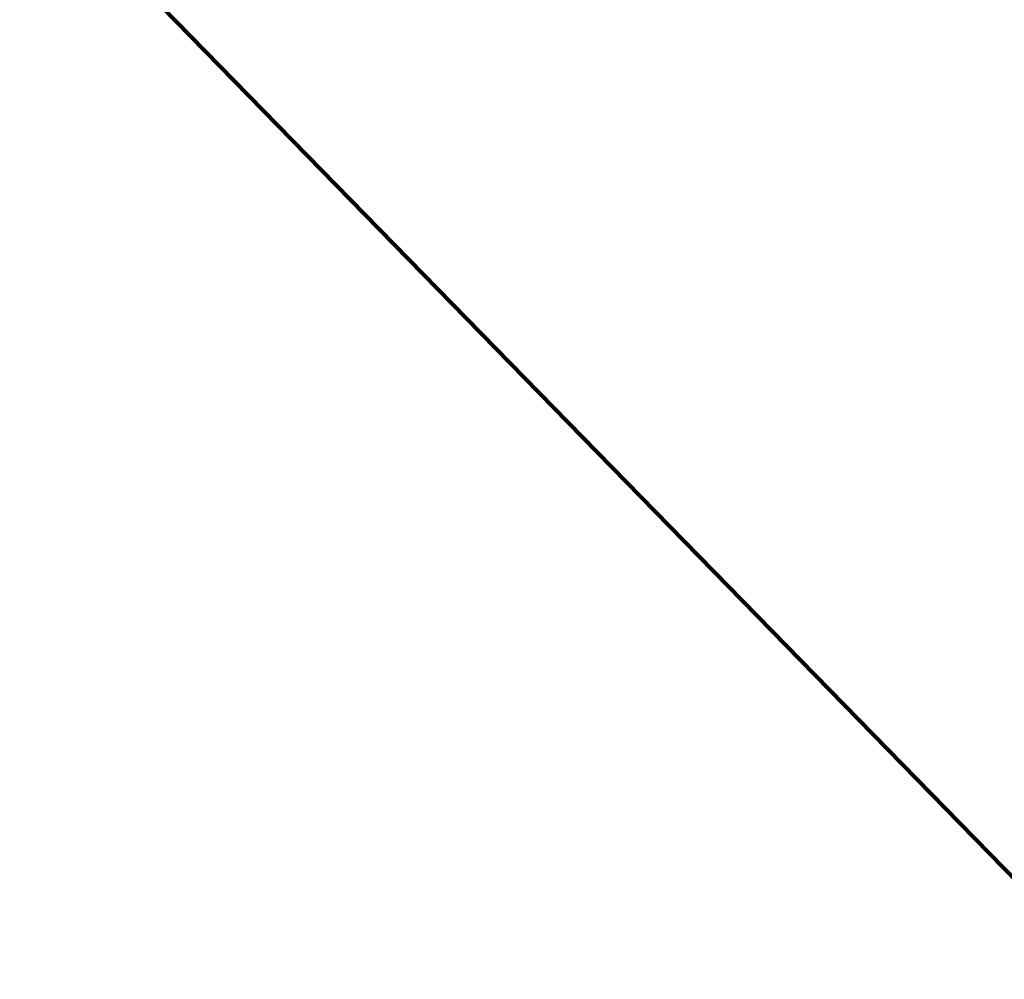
# Model space of a CAD drawing. Extents: x 152558 to 154479, y 462974 to 463683.
# Tile 425 of 638: x 154427.004 to 154427.0662, y 463002.6484 to 463002.709. Entities that reach past the tile are written whole.
import ezdxf

# ---------------------------------------------------------------- set-up
doc = ezdxf.new("R2010")
doc.units = 0
doc.header["$LTSCALE"] = 0.2
doc.layers.add('B-RO-KL-OVERIG_KABELBED_PRORAIL-G', color=8, linetype='CONTINUOUS', lineweight=100)
doc.layers.add('B-RO-KL-OVERIG_PRORAIL-G', color=8, linetype='CONTINUOUS', lineweight=18)

msp = doc.modelspace()

# ---------------------------------------------------------------- linework, layer by layer
at = {"layer": 'B-RO-KL-OVERIG_KABELBED_PRORAIL-G', "flags": 128}
msp.add_lwpolyline([(154427.004, 463002.719), (154428.466, 463001.223), (154429.928, 462999.726)], dxfattribs=at)
at = {"layer": 'B-RO-KL-OVERIG_PRORAIL-G', "flags": 128}
msp.add_lwpolyline([(154427.004, 463002.719), (154428.466, 463001.223), (154429.928, 462999.726)], dxfattribs=at)
msp.add_lwpolyline([(154427.004, 463002.719), (154428.466, 463001.223), (154429.928, 462999.726)], dxfattribs=at)
msp.add_lwpolyline([(154427.004, 463002.719), (154428.466, 463001.223), (154429.928, 462999.726)], dxfattribs=at)
msp.add_lwpolyline([(154427.004, 463002.719), (154428.466, 463001.223), (154429.928, 462999.726)], dxfattribs=at)

doc.saveas('drawing.dxf')
